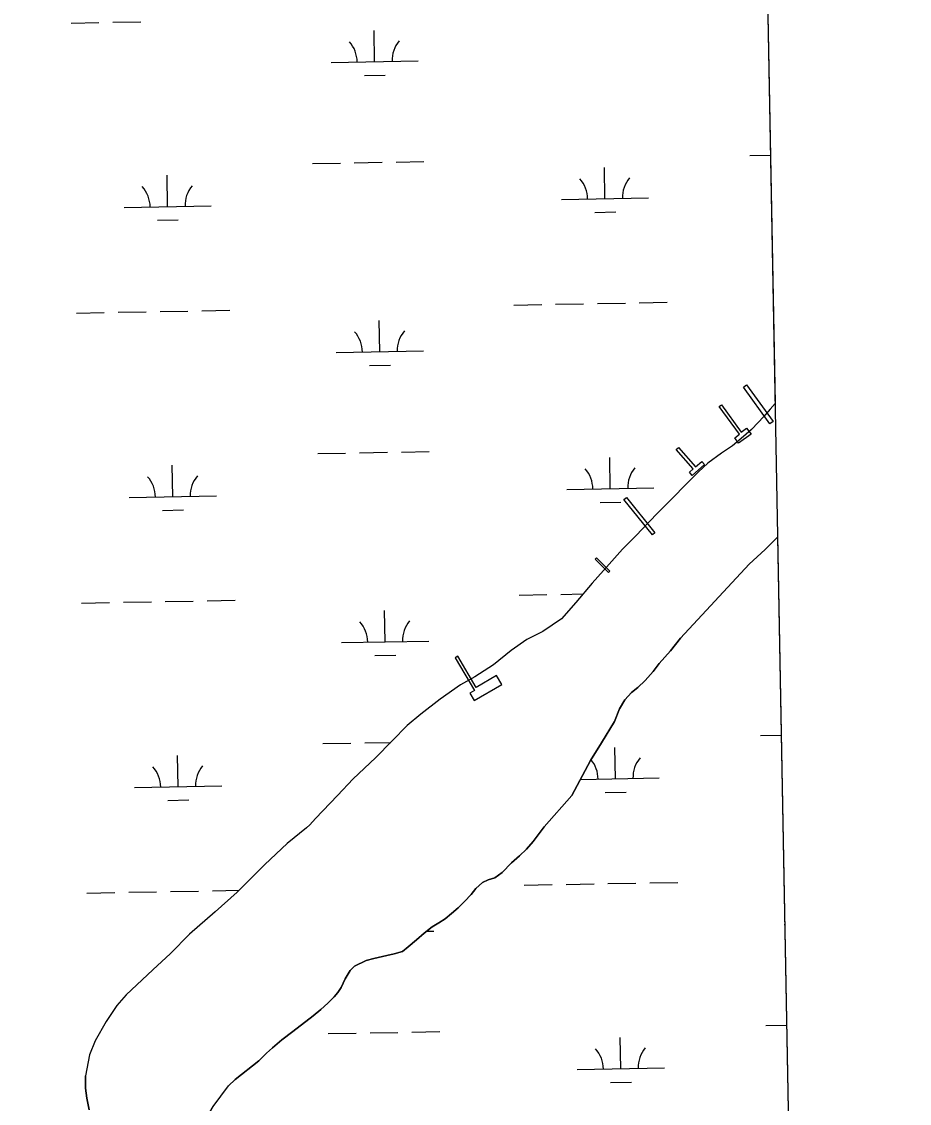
# Model space of a CAD drawing. Extents: x 3925854 to 3964121, y 224593 to 250589.
# Drawn here: x 3961024 to 3962042, y 238084 to 239324 of the extents above; entities that cross this region are included whole.
import ezdxf

# ---------------------------------------------------------------- set-up
doc = ezdxf.new("R2010")
doc.units = 0
for name, color, linetype in [('V-CHAN-DOCK', 7, 'Continuous'), ('V-GRID-FRAM', 7, 'Continuous'), ('V-TOPO-SHOR', 7, 'Continuous'), ('V-WETL-SWMP', 7, 'Continuous')]:
    doc.layers.add(name, color=color, linetype=linetype)

msp = doc.modelspace()

# ---------------------------------------------------------------- linework, layer by layer
at = {"layer": 'V-CHAN-DOCK'}
for points in [[(3961855.42, 238907.608), (3961885.948, 238865.681), (3961882.452, 238863.135), (3961851.938, 238905.072), (3961855.42, 238907.608)], [(3961826.906, 238884.613), (3961849.602, 238853.561), (3961855.709, 238858.026), (3961860.714, 238851.177), (3961846.544, 238840.82), (3961842.047, 238846.975), (3961847.488, 238850.952), (3961824.29, 238882.7), (3961826.906, 238884.613)], [(3961777.338, 238835.981), (3961797.126, 238813.621), (3961804.277, 238819.949), (3961807.452, 238816.363), (3961793.362, 238803.895), (3961789.997, 238807.698), (3961794.312, 238811.518), (3961774.721, 238833.665), (3961777.338, 238835.981)], [(3961717.852, 238778.414), (3961750.427, 238737.925), (3961747.503, 238735.572), (3961714.931, 238776.065), (3961717.852, 238778.414)], [(3961683.304, 238709.292), (3961698.611, 238693.87), (3961697.106, 238692.375), (3961681.799, 238707.797), (3961683.304, 238709.292)], [(3961521.408, 238594.665), (3961543.354, 238557.037), (3961538.134, 238553.994), (3961543.082, 238545.511), (3961574.942, 238564.095), (3961568.907, 238574.443), (3961545.324, 238560.689), (3961524.465, 238596.449), (3961521.408, 238594.665)]]:
    msp.add_lwpolyline(points, dxfattribs=at)
at = {"layer": 'V-GRID-FRAM'}
msp.add_lwpolyline([(3929791.517, 248207.597), (3961703.892, 248787.859), (3962042.387, 230608.264), (3930114.146, 230027.713), (3929791.517, 248207.597)], dxfattribs=at)
at = {"layer": 'V-TOPO-SHOR'}
for points in [[(3961888.255, 238886.269), (3961882.624, 238879.917), (3961875.081, 238870.998), (3961868.787, 238864.463), (3961861.238, 238856.494), (3961852.264, 238848.517), (3961839.347, 238837.82), (3961826.893, 238829.186), (3961811.29, 238817.838), (3961800.425, 238808.106), (3961786.894, 238794.714), (3961769.435, 238776.544), (3961755.586, 238762.99), (3961742.061, 238748.646), (3961729.163, 238735.416), (3961713.432, 238719.159), (3961697.865, 238701.952), (3961678.528, 238680.286), (3961659.83, 238658.147), (3961643.165, 238639.35), (3961621.721, 238624.955), (3961603.412, 238615.649), (3961585.598, 238602.861), (3961565.116, 238586.729), (3961543.987, 238572.971), (3961527.419, 238563.517), (3961504.088, 238547.209), (3961481.869, 238530.116), (3961466.118, 238517.025), (3961448.972, 238499.333), (3961429.78, 238479.725), (3961404.28, 238455.803), (3961386.195, 238436.678), (3961361.029, 238410.222), (3961354.584, 238403.052), (3961350.805, 238399.542), (3961328.752, 238381.501), (3961302.935, 238357.732), (3961271.314, 238325.691), (3961245.964, 238303.194), (3961216.675, 238277.659), (3961194.647, 238255.66), (3961174.343, 238236.679), (3961143.965, 238208.13), (3961132.959, 238195.862), (3961120.727, 238177.567), (3961108.361, 238155.474), (3961101.66, 238139.116), (3961097.175, 238115.275)], [(3961891.108, 238733.028), (3961885.231, 238727.294), (3961876.891, 238719.003), (3961858.476, 238701.935), (3961779.687, 238617.318), (3961768.38, 238602.675), (3961755.492, 238588.017), (3961748.267, 238578.943), (3961739.307, 238568.59), (3961730.967, 238560.457), (3961723.56, 238554.864), (3961716.015, 238546.422), (3961709.906, 238535.929), (3961704.14, 238521.638), (3961689.258, 238496.992), (3961676.404, 238476.793), (3961655.287, 238436.902), (3961623.218, 238400.738), (3961610.815, 238384.028), (3961603.272, 238375.109), (3961594.931, 238367.452), (3961586.114, 238359.317), (3961575.1, 238348.315), (3961566.746, 238342.401), (3961559.158, 238340.134), (3961552.687, 238337.082), (3961544.972, 238330.221), (3961539.473, 238323.215), (3961532.084, 238315.248), (3961524.689, 238307.914), (3961517.127, 238301.531), (3961509.884, 238295.305), (3961502.472, 238290.664), (3961494.741, 238286.019)], [(3961494.741, 238286.019), (3961485.605, 238278.673), (3961476.786, 238271.014), (3961467.492, 238263.192), (3961460.717, 238257.921), (3961451.235, 238255.008), (3961443.012, 238253.053), (3961428.148, 238249.628), (3961419.135, 238247.353), (3961405.874, 238241.088), (3961400.68, 238235.829), (3961395.04, 238226.605), (3961390.672, 238216.598), (3961386.75, 238210.87), (3961382.666, 238205.777), (3961375.271, 238198.443), (3961367.242, 238191.105), (3961358.42, 238184.076), (3961335.097, 238166.187), (3961322.334, 238156.44), (3961311.783, 238147.503), (3961304.856, 238141.121), (3961295.886, 238132.352), (3961268.73, 238111.012)], [(3961101.222, 238076.024), (3961098.68, 238089.52), (3961097.013, 238100.913), (3961097.175, 238115.275)], [(3961210.46, 237960.228), (3961212.788, 237980.853), (3961217.874, 238007.133), (3961220.737, 238022.065), (3961223.833, 238031.307), (3961227.569, 238044.134), (3961231.863, 238053.364), (3961235.91, 238067.086), (3961243.834, 238079.866), (3961261.162, 238103.614), (3961268.73, 238111.012)]]:
    msp.add_lwpolyline(points, dxfattribs=at)
at = {"layer": 'V-WETL-SWMP'}
for p, q in [((3961854.68, 240689.492), (3961888.255, 238886.269)), ((3961080.68, 239322.652), (3961112.675, 239323.234)), ((3961128.672, 239323.525), (3961160.667, 239324.106)), ((3961428.861, 239278.233), (3961428.206, 239314.227)), ((3961378.869, 239277.324), (3961478.853, 239279.142)), ((3961880.694, 239286.448), (3961880.803, 239286.45)), ((3961417.143, 239262.586), (3961441.139, 239263.022)), ((3961859.389, 239170.61), (3961882.952, 239171.038)), ((3961357.564, 239161.485), (3961389.558, 239162.067)), ((3961405.556, 239162.358), (3961437.55, 239162.94)), ((3961453.548, 239163.231), (3961485.542, 239163.812)), ((3961693.196, 239121.15), (3961692.542, 239157.144)), ((3961191.371, 239112.026), (3961190.717, 239148.02)), ((3961643.205, 239120.241), (3961743.188, 239122.059)), ((3961141.38, 239111.117), (3961241.363, 239112.935)), ((3961681.479, 239105.504), (3961705.475, 239105.94)), ((3961179.654, 239096.379), (3961203.65, 239096.815)), ((3961588.553, 238999.157), (3961620.548, 238999.739)), ((3961636.545, 239000.029), (3961668.54, 239000.611)), ((3961684.537, 239000.902), (3961716.532, 239001.484)), ((3961732.529, 239001.775), (3961764.524, 239002.356)), ((3961086.728, 238990.032), (3961118.723, 238990.614)), ((3961134.72, 238990.905), (3961166.715, 238991.486)), ((3961182.712, 238991.777), (3961214.707, 238992.359)), ((3961230.704, 238992.65), (3961262.699, 238993.232)), ((3961434.909, 238945.613), (3961434.254, 238981.607)), ((3961384.917, 238944.704), (3961484.901, 238946.522)), ((3961886.742, 238953.828), (3961886.997, 238953.833)), ((3961423.191, 238929.966), (3961447.187, 238930.402)), ((3961888.255, 238886.269), (3961882.623, 238879.916)), ((3961875.08, 238870.998), (3961868.788, 238864.463)), ((3961882.623, 238879.916), (3961875.08, 238870.998)), ((3961868.788, 238864.463), (3961861.239, 238856.494)), ((3961852.264, 238848.516), (3961839.348, 238837.82)), ((3961861.239, 238856.494), (3961852.264, 238848.516)), ((3961839.348, 238837.82), (3961826.893, 238829.186)), ((3961363.612, 238828.865), (3961395.606, 238829.447)), ((3961411.604, 238829.738), (3961443.598, 238830.32)), ((3961459.596, 238830.61), (3961491.59, 238831.192)), ((3961699.244, 238788.53), (3961698.59, 238824.524)), ((3961826.893, 238829.186), (3961811.289, 238817.838)), ((3961197.419, 238779.406), (3961196.765, 238815.4)), ((3961800.426, 238808.106), (3961786.894, 238794.713)), ((3961811.289, 238817.838), (3961800.426, 238808.106)), ((3961649.253, 238787.621), (3961749.236, 238789.439)), ((3961786.894, 238794.713), (3961769.434, 238776.543)), ((3961147.428, 238778.497), (3961247.411, 238780.315)), ((3961687.527, 238772.884), (3961711.523, 238773.32)), ((3961769.434, 238776.543), (3961755.587, 238762.99)), ((3961185.702, 238763.759), (3961209.698, 238764.195)), ((3961755.587, 238762.99), (3961742.061, 238748.647)), ((3961742.061, 238748.647), (3961729.162, 238735.417)), ((3961729.162, 238735.417), (3961713.432, 238719.159)), ((3961885.231, 238727.293), (3961891.108, 238733.028)), ((3961891.108, 238733.028), (3961920.228, 237169.047)), ((3961876.892, 238719.003), (3961885.231, 238727.293)), ((3961713.432, 238719.159), (3961697.866, 238701.952)), ((3961858.475, 238701.935), (3961876.892, 238719.003)), ((3961697.866, 238701.952), (3961678.529, 238680.285)), ((3961779.688, 238617.319), (3961858.475, 238701.935)), ((3961678.529, 238680.285), (3961659.829, 238658.148)), ((3961140.768, 238658.285), (3961172.763, 238658.866)), ((3961188.76, 238659.157), (3961220.755, 238659.739)), ((3961236.752, 238660.03), (3961268.747, 238660.612)), ((3961594.601, 238666.537), (3961626.596, 238667.119)), ((3961642.593, 238667.409), (3961668.043, 238667.872)), ((3961092.776, 238657.412), (3961124.771, 238657.994)), ((3961440.957, 238612.993), (3961440.303, 238648.987)), ((3961659.829, 238658.148), (3961643.165, 238639.35)), ((3961643.165, 238639.35), (3961621.721, 238624.955)), ((3961621.721, 238624.955), (3961603.411, 238615.648)), ((3961390.965, 238612.084), (3961490.949, 238613.902)), ((3961603.411, 238615.648), (3961585.599, 238602.861)), ((3961768.381, 238602.674), (3961779.688, 238617.319)), ((3961892.79, 238621.208), (3961893.19, 238621.216)), ((3961429.24, 238597.346), (3961453.236, 238597.782)), ((3961585.599, 238602.861), (3961565.117, 238586.73)), ((3961755.491, 238588.018), (3961768.381, 238602.674)), ((3961565.117, 238586.73), (3961543.986, 238572.97)), ((3961748.266, 238578.943), (3961755.491, 238588.018)), ((3961543.986, 238572.97), (3961527.419, 238563.517)), ((3961739.307, 238568.59), (3961748.266, 238578.943)), ((3961527.419, 238563.517), (3961504.087, 238547.209)), ((3961723.56, 238554.865), (3961730.967, 238560.457)), ((3961730.967, 238560.457), (3961739.307, 238568.59)), ((3961504.087, 238547.209), (3961481.869, 238530.116)), ((3961716.014, 238546.422), (3961723.56, 238554.865)), ((3961704.141, 238521.637), (3961709.906, 238535.929)), ((3961709.906, 238535.929), (3961716.014, 238546.422)), ((3961481.869, 238530.116), (3961466.118, 238517.026)), ((3961466.118, 238517.026), (3961448.972, 238499.333)), ((3961689.258, 238496.991), (3961704.141, 238521.637)), ((3961417.652, 238497.118), (3961447.332, 238497.658)), ((3961448.972, 238499.333), (3961429.78, 238479.726)), ((3961871.485, 238505.37), (3961895.339, 238505.804)), ((3961369.66, 238496.245), (3961401.654, 238496.827)), ((3961676.405, 238476.793), (3961689.258, 238496.991)), ((3961705.292, 238455.91), (3961704.638, 238491.904)), ((3961203.467, 238446.786), (3961202.813, 238482.78)), ((3961429.78, 238479.726), (3961404.281, 238455.802)), ((3961655.287, 238436.901), (3961676.405, 238476.793)), ((3961153.476, 238445.877), (3961253.459, 238447.695)), ((3961404.281, 238455.802), (3961386.195, 238436.678)), ((3961664.962, 238455.177), (3961755.284, 238456.819)), ((3961386.195, 238436.678), (3961361.029, 238410.222)), ((3961623.217, 238400.739), (3961655.287, 238436.901)), ((3961693.575, 238440.264), (3961717.571, 238440.7)), ((3961191.75, 238431.139), (3961215.746, 238431.575)), ((3961350.805, 238399.543), (3961328.752, 238381.501)), ((3961354.583, 238403.052), (3961350.805, 238399.543)), ((3961361.029, 238410.222), (3961354.583, 238403.052)), ((3961610.816, 238384.028), (3961623.217, 238400.739)), ((3961328.752, 238381.501), (3961302.936, 238357.733)), ((3961594.93, 238367.452), (3961603.273, 238375.109)), ((3961603.273, 238375.109), (3961610.816, 238384.028)), ((3961586.114, 238359.317), (3961594.93, 238367.452)), ((3961302.936, 238357.733), (3961271.314, 238325.691)), ((3961566.746, 238342.401), (3961575.101, 238348.316)), ((3961575.101, 238348.316), (3961586.114, 238359.317)), ((3961544.971, 238330.221), (3961552.686, 238337.082)), ((3961552.686, 238337.082), (3961559.159, 238340.134)), ((3961559.159, 238340.134), (3961566.746, 238342.401)), ((3961696.633, 238335.662), (3961728.628, 238336.244)), ((3961744.625, 238336.535), (3961776.62, 238337.116)), ((3961098.824, 238324.792), (3961130.819, 238325.374)), ((3961146.816, 238325.665), (3961178.811, 238326.246)), ((3961194.808, 238326.537), (3961226.803, 238327.119)), ((3961242.8, 238327.41), (3961273.562, 238327.969)), ((3961271.314, 238325.691), (3961245.964, 238303.193)), ((3961539.474, 238323.216), (3961544.971, 238330.221)), ((3961600.649, 238333.917), (3961632.644, 238334.499)), ((3961648.641, 238334.789), (3961680.636, 238335.371)), ((3961524.688, 238307.915), (3961532.083, 238315.249)), ((3961532.083, 238315.249), (3961539.474, 238323.216)), ((3961245.964, 238303.193), (3961216.675, 238277.66)), ((3961509.884, 238295.305), (3961517.128, 238301.53)), ((3961517.128, 238301.53), (3961524.688, 238307.915)), ((3961494.741, 238286.02), (3961502.471, 238290.664)), ((3961502.471, 238290.664), (3961509.884, 238295.305)), ((3961898.838, 238288.588), (3961899.383, 238288.598)), ((3961216.675, 238277.66), (3961194.648, 238255.659)), ((3961476.785, 238271.014), (3961485.604, 238278.674)), ((3961485.604, 238278.674), (3961494.741, 238286.02)), ((3961488.659, 238281.13), (3961496.997, 238281.282)), ((3961460.717, 238257.921), (3961467.493, 238263.192)), ((3961467.493, 238263.192), (3961476.785, 238271.014)), ((3961194.648, 238255.659), (3961174.343, 238236.679)), ((3961419.135, 238247.353), (3961428.147, 238249.629)), ((3961428.147, 238249.629), (3961443.012, 238253.053)), ((3961443.012, 238253.053), (3961451.234, 238255.008)), ((3961451.234, 238255.008), (3961460.717, 238257.921)), ((3961174.343, 238236.679), (3961143.965, 238208.13)), ((3961400.681, 238235.828), (3961405.873, 238241.089)), ((3961405.873, 238241.089), (3961419.135, 238247.353)), ((3961390.672, 238216.599), (3961395.04, 238226.605)), ((3961395.04, 238226.605), (3961400.681, 238235.828)), ((3961386.75, 238210.871), (3961390.672, 238216.599)), ((3961143.965, 238208.13), (3961132.96, 238195.862)), ((3961375.271, 238198.442), (3961382.666, 238205.776)), ((3961382.666, 238205.776), (3961386.75, 238210.871)), ((3961132.96, 238195.862), (3961120.727, 238177.568)), ((3961358.42, 238184.077), (3961367.242, 238191.104)), ((3961367.242, 238191.104), (3961375.271, 238198.442)), ((3961120.727, 238177.568), (3961108.361, 238155.473)), ((3961335.098, 238166.186), (3961358.42, 238184.077)), ((3961322.334, 238156.441), (3961335.098, 238166.186)), ((3961375.708, 238163.625), (3961407.702, 238164.207)), ((3961423.7, 238164.498), (3961455.695, 238165.08)), ((3961471.692, 238165.37), (3961503.687, 238165.952)), ((3961877.533, 238172.75), (3961901.532, 238173.186)), ((3961108.361, 238155.473), (3961101.659, 238139.116)), ((3961311.782, 238147.502), (3961322.334, 238156.441)), ((3961711.341, 238123.29), (3961710.686, 238159.284)), ((3961101.659, 238139.116), (3961097.175, 238115.276)), ((3961295.886, 238132.352), (3961304.856, 238141.121)), ((3961304.856, 238141.121), (3961311.782, 238147.502)), ((3961268.729, 238111.011), (3961295.886, 238132.352)), ((3961097.175, 238115.276), (3961097.013, 238100.912)), ((3961661.349, 238122.381), (3961761.332, 238124.199)), ((3961097.013, 238100.912), (3961098.68, 238089.52)), ((3961243.835, 238079.866), (3961261.163, 238103.614)), ((3961261.163, 238103.614), (3961268.729, 238111.011)), ((3961699.623, 238107.644), (3961723.619, 238108.08)), ((3961098.68, 238089.52), (3961101.221, 238076.023))]:
    msp.add_line(p, q, dxfattribs=at)
for centre, start, end in [((3961373.618, 239277.703), 0.269879, 41.813537), ((3961484.086, 239279.712), 140.269876, 181.813534), ((3961637.954, 239120.621), 0.269879, 41.813537), ((3961748.422, 239122.629), 140.269876, 181.813534), ((3961136.129, 239111.496), 0.269879, 41.813537), ((3961246.596, 239113.505), 140.269876, 181.813534), ((3961490.134, 238947.092), 140.269876, 181.813534), ((3961379.667, 238945.083), 0.269879, 41.813537), ((3961644.002, 238788.001), 0.269879, 41.813537), ((3961754.47, 238790.009), 140.269876, 181.813534), ((3961142.177, 238778.876), 0.269879, 41.813537), ((3961252.645, 238780.885), 140.269876, 181.813534), ((3961385.715, 238612.463), 0.269879, 41.813537), ((3961496.182, 238614.472), 140.269876, 181.813534), ((3961650.05, 238455.381), 0.269879, 39.789687), ((3961760.518, 238457.389), 140.269876, 181.813534), ((3961148.225, 238446.256), 0.269879, 41.813537), ((3961258.693, 238448.265), 140.269876, 181.813534), ((3961656.098, 238122.761), 0.269879, 41.813537), ((3961766.566, 238124.769), 140.269876, 181.813534)]:
    msp.add_arc(centre, 35.246, start, end, dxfattribs=at)

doc.saveas('drawing.dxf')
